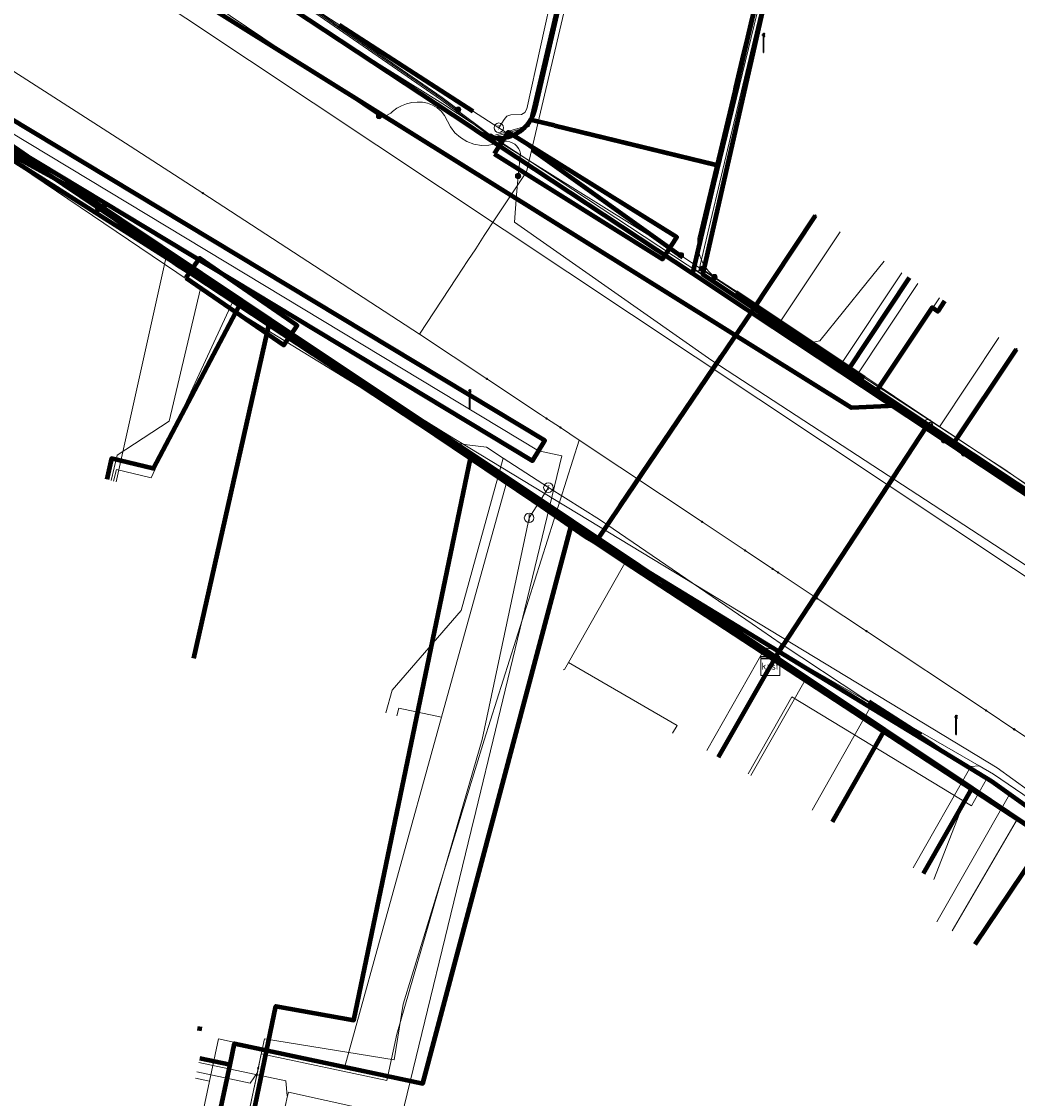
# Model space of a CAD drawing. Extents: x 152558 to 154479, y 462974 to 463683.
# Tile 294 of 638: x 153843 to 153885, y 463153 to 463198. Entities that reach past the tile are written whole.
import ezdxf
from ezdxf.enums import TextEntityAlignment as Align
from ezdxf.lldxf.tags import DXFTag

# ---------------------------------------------------------------- set-up
doc = ezdxf.new("R2010")
doc.units = 0
doc.header["$LTSCALE"] = 0.2
doc.layers.get('0').update_dxf_attribs({"linetype": 'CONTINUOUS'})
for name, color, linetype, lineweight in [('B-RO-KL-DATA_COAXIAAL_7_ZIGGO BV-G', 90, 'KL-DATA-N', 18), ('B-RO-KL-DATA_HULPSTUK_KPN BV-S', 90, 'CONTINUOUS', 25), ('B-RO-KL-DATA_HULPSTUK_ZIGGO BV-S', 90, 'CONTINUOUS', 25), ('B-RO-KL-DATA_KABELBED_KPN BV-G', 90, 'CONTINUOUS', 100), ('B-RO-KL-DATA_KABELBED_ZIGGO BV-G', 90, 'CONTINUOUS', 100), ('B-RO-KL-DATA_MANTELBUIS_ASBESTCEMENT_1_KPN BV-G', 90, 'CONTINUOUS', 100), ('B-RO-KL-DATA_MANTELBUIS_ZIGGO BV-G', 90, 'CONTINUOUS', 100), ('B-RO-KL-DATA_REGGEFIBER OPERATOR BV-G', 90, 'KL-DATA-N', 18), ('B-RO-KL-ET_LS_400 V_STEDIN NETBEHEER BV-G', 190, 'KL-LS-N', 18), ('B-RO-KL-ET_LS_GEMEENTE AMERSFOORT-S', 190, 'CONTINUOUS', 25), ('B-RO-KL-ET_LS_HULPSTUK_STEDIN NETBEHEER BV-S', 190, 'CONTINUOUS', 25), ('B-RO-KL-ET_LS_MANTELBUIS_PE_110_STEDIN NETBEHEER BV-G', 190, 'CONTINUOUS', 100), ('B-RO-KL-ET_LS_MANTELBUIS_PVC_125_STEDIN NETBEHEER BV-G', 190, 'CONTINUOUS', 100), ('B-RO-KL-ET_LS_MANTELBUIS_STEDIN NETBEHEER BV-G', 190, 'CONTINUOUS', 100), ('B-RO-KL-ET_MS_10 KV_STEDIN NETBEHEER BV-G', 130, 'KL-MS-N', 18), ('B-RO-KL-ET_MS_HULPSTUK_STEDIN NETBEHEER BV-S', 130, 'CONTINUOUS', 25), ('B-RO-KL-ET_MS_MANTELBUIS_PE_110_STEDIN NETBEHEER BV-G', 130, 'CONTINUOUS', 100), ('B-RO-KL-ET_MS_MANTELBUIS_PVC_125_STEDIN NETBEHEER BV-G', 130, 'CONTINUOUS', 100), ('B-RO-KL-ET_MS_MANTELBUIS_STEDIN NETBEHEER BV-G', 130, 'CONTINUOUS', 100), ('B-RO-KL-GAS_LD_HULPSTUK_STEDIN NETBEHEER BV-S', 50, 'CONTINUOUS', 25), ('B-RO-KL-GAS_LD_KOPER_22_0.1 BAR_STEDIN NETBEHEER BV-G', 50, 'KL-GAS-LD-N', 18), ('B-RO-KL-GAS_LD_MANTELBUIS_ASBESTCEMENT_180_STEDIN NETBEHEER BV-G', 50, 'CONTINUOUS', 100), ('B-RO-KL-GAS_LD_PE_32_0.1 BAR_STEDIN NETBEHEER BV-G', 50, 'KL-GAS-LD-N', 18), ('B-RO-KL-GAS_LD_PVC_110_0.1 BAR_STEDIN NETBEHEER BV-G', 50, 'KL-GAS-LD-N', 18), ('B-RO-KL-GAS_LD_PVC_63_0.1 BAR_STEDIN NETBEHEER BV-G', 50, 'KL-GAS-LD-N', 18), ('B-RO-KL-GAS_LD_STAAL_34_0.1 BAR_STEDIN NETBEHEER BV-G', 50, 'KL-GAS-LD-N', 18), ('B-RO-KL-WATER_100_VITENS-G', 170, 'KL-WATER-N', 18), ('B-RO-KL-WATER_110_VITENS-G', 170, 'KL-WATER-N', 18), ('B-RO-KL-WATER_40_VITENS-G', 170, 'KL-WATER-N', 18), ('B-RO-KL-WATER_HULPSTUK_VITENS-S', 170, 'CONTINUOUS', 25), ('B-RO-OG-INFO_STEDIN NETBEHEER BV-G', 7, 'CONTINUOUS', 18)]:
    doc.layers.add(name, color=color, linetype=linetype, lineweight=lineweight)
doc.styles.add('NLCS-ISO', font='NLCS-ISO.ttf')
tags = doc.linetypes.add('KL-DATA-N', pattern='A,4,-1,[101,NLCS.SHX,S=0.5,R=0,X=0,Y=0],-1,4,-1,["D",Standard,S=1,R=0,X=-0.25,Y=-0.5],-1.5', length=12.5).pattern_tags.tags
tags[18] = DXFTag(74, 10)
tags = doc.linetypes.add('KL-GAS-LD-N', pattern='A,4,-1,[69,NLCS.SHX,S=0.5,R=0,X=0,Y=0],-1,4,-1,["L",Standard,S=1,R=0,X=0.25,Y=-0.5],-2', length=13).pattern_tags.tags
tags[18] = DXFTag(74, 10)
tags = doc.linetypes.add('KL-LS-N', pattern='A,4,-1,[103,NLCS.SHX,S=0.75,R=0,X=0,Y=0],-1,4,-1,["L",Standard,S=1,R=0,X=0,Y=-0.5],-2', length=13).pattern_tags.tags
tags[18] = DXFTag(74, 10)
tags = doc.linetypes.add('KL-MS-N', pattern='A,4,-1,[103,NLCS.SHX,S=0.75,R=0,X=0,Y=0],-1,4,-1,["M",Standard,S=1,R=0,X=0,Y=-0.5],-2', length=13).pattern_tags.tags
tags[18] = DXFTag(74, 10)
doc.linetypes.add('KL-WATER-N', pattern='A,7,-0.5,[168,NLCS.SHX,S=0.75,R=0,X=0.75,Y=0],-2', length=9.5)

# ---------------------------------------------------------------- blocks, each defined once
blk = doc.blocks.new('SKL-WTB_HULP_AFSLUITER-SO')
at = {"color": 0, "linetype": 'ByBlock', "lineweight": 18}
blk.add_lwpolyline([(0, 0.8), (0, -0.8)], dxfattribs=at)
blk.add_circle((0, 0), 1, dxfattribs=at)
at = {"color": 0, "linetype": 'ByBlock', "lineweight": 18, "style": 'NLCS-ISO', "flags": 1}
for tag, p in [('TYPE', (1.5, 0)), ('OMSCHRIJVING', (1.5, -3)), ('LABEL', (1.5, -1.5))]:
    blk.add_attdef(tag, p, '', height=1, dxfattribs=at)
blk = doc.blocks.new('SKL-WTB_HULP_T STUK-SO')
at = {"color": 0, "linetype": 'ByBlock', "lineweight": 18}
blk.add_circle((0, 0), 1, dxfattribs=at)
at = {"color": 0, "linetype": 'ByBlock', "lineweight": -2, "style": 'NLCS-ISO'}
blk.add_text('T', height=1, dxfattribs=at).set_placement((0, 0), align=Align.MIDDLE_CENTER)
at = {"color": 0, "linetype": 'ByBlock', "lineweight": 18, "style": 'NLCS-ISO', "flags": 1}
for tag, p in [('TYPE', (1.5, 0)), ('OMSCHRIJVING', (1.5, -3)), ('LABEL', (1.5, -1.5))]:
    blk.add_attdef(tag, p, '', height=1, dxfattribs=at)
blk = doc.blocks.new('SKL-WTB_HULP_MOF-SO')
at = {"linetype": 'ByBlock', "lineweight": 18}
h = blk.add_hatch(color=0, dxfattribs=at)
h.dxf.hatch_style = 1
h.paths.add_polyline_path([(-0.5625, 0, 1), (0.5625, 0, 1)])
at = {"color": 0, "linetype": 'ByBlock', "lineweight": 18}
blk.add_circle((0, 0), 0.5625, dxfattribs=at)
at = {"color": 0, "linetype": 'ByBlock', "lineweight": 18, "style": 'NLCS-ISO', "flags": 1}
for tag, p in [('TYPE', (1.5, 0)), ('OMSCHRIJVING', (1.5, -3)), ('LABEL', (1.5, -1.5))]:
    blk.add_attdef(tag, p, '', height=1, dxfattribs=at)
blk = doc.blocks.new('SKL-WTB_HULP_OVERLENGTE-SO')
at = {"color": 0, "linetype": 'ByBlock', "lineweight": 18}
for centre, radius in [((0, 0), 1), ((-0.42, 0), 0.417), ((0.42, 0), 0.417)]:
    blk.add_circle(centre, radius, dxfattribs=at)
at = {"color": 0, "linetype": 'ByBlock', "lineweight": 18, "style": 'NLCS-ISO', "flags": 1}
for tag, p in [('TYPE', (1.5, 0)), ('OMSCHRIJVING', (1.5, -3)), ('LABEL', (1.5, -1.5))]:
    blk.add_attdef(tag, p, '', height=1, dxfattribs=at)
blk = doc.blocks.new('SKL-WTB_HULP_KAST-SO')
at = {"color": 0, "linetype": 'ByBlock', "lineweight": 18}
for points in [[(-2, 2), (2, 2), (2, 1.68), (-2, 1.68)], [(-2, 1.52), (2, 1.52), (2, -2), (-2, -2)]]:
    blk.add_lwpolyline(points, close=True, dxfattribs=at)
at = {"color": 0, "linetype": 'ByBlock', "lineweight": 18, "style": 'NLCS-ISO'}
blk.add_text('kast', height=1.5, dxfattribs=at).set_placement((0, 0), align=Align.MIDDLE_CENTER)
at = {"color": 0, "linetype": 'ByBlock', "lineweight": 18, "style": 'NLCS-ISO', "flags": 1}
for tag, p in [('TYPE', (2.5, 0)), ('OMSCHRIJVING', (2.5, -3)), ('LABEL', (2.5, -1.5))]:
    blk.add_attdef(tag, p, '', height=1, dxfattribs=at)
blk = doc.blocks.new('SKL-WTB_HULP_OVERIG-SO')
at = {"color": 0, "linetype": 'ByBlock', "lineweight": 18}
for points in [[(-0.14, 0.14), (0.14, -0.14)], [(0.14, 0.14), (-0.14, -0.14)]]:
    blk.add_lwpolyline(points, dxfattribs=at)
at = {"color": 0, "linetype": 'ByBlock', "lineweight": 18, "style": 'NLCS-ISO', "flags": 1}
for tag, p in [('TYPE', (1.5, 0)), ('OMSCHRIJVING', (1.5, -3)), ('LABEL', (1.5, -1.5))]:
    blk.add_attdef(tag, p, '', height=1, dxfattribs=at)
blk = doc.blocks.new('SKL-ET_LS_MAST-SO')
for p, q in [((-0.05, 2.07), (0.05, 2.07)), ((-0.05, -2), (0.05, -2))]:
    blk.add_line(p, q)
for points in [[(-0.18, 1.76), (-0.22, 1.76), (-0.22, 1.84), (-0.18, 1.84), (-0.18, 1.79)], [(-0.18, 1.49), (-0.22, 1.49), (-0.22, 1.57), (-0.18, 1.57), (-0.18, 1.52)], [(-0.18, 1.79), (-0.05, 1.79)], [(-0.18, 1.76), (-0.05, 1.76)], [(-0.18, 1.52), (-0.05, 1.52)], [(-0.18, 1.49), (-0.05, 1.49)], [(-0.05, -2), (-0.05, 2.07)], [(0.05, -2), (0.05, 2.07)], [(0.18, 1.92), (0.05, 1.92)], [(0.18, 1.89), (0.05, 1.89)], [(0.18, 1.66), (0.05, 1.66)], [(0.18, 1.63), (0.05, 1.63)], [(0.18, 1.39), (0.05, 1.39)], [(0.18, 1.36), (0.05, 1.36)], [(0.18, 1.89), (0.22, 1.89), (0.22, 1.97), (0.18, 1.97), (0.18, 1.92)], [(0.18, 1.63), (0.22, 1.63), (0.22, 1.71), (0.18, 1.71), (0.18, 1.66)], [(0.18, 1.36), (0.22, 1.36), (0.22, 1.44), (0.18, 1.44), (0.18, 1.39)]]:
    blk.add_lwpolyline(points)

msp = doc.modelspace()

# ---------------------------------------------------------------- linework, layer by layer
at = {"layer": 'B-RO-KL-DATA_COAXIAAL_7_ZIGGO BV-G', "flags": 128}
for points in [[(153874.121, 463171.253), (153874.341, 463171.64), (153875.683, 463173.689), (153879.375, 463179.326), (153880.693, 463181.339), (153880.755, 463181.434), (153878.608, 463182.864), (153878.585, 463182.879), (153877.365, 463183.691), (153872.651, 463186.827), (153871.277, 463187.742), (153875.297, 463205.413), (153878.25, 463204.684)], [(153878.25, 463204.684), (153875.297, 463205.413), (153871.277, 463187.742), (153872.651, 463186.827), (153877.365, 463183.691), (153878.585, 463182.879), (153878.608, 463182.864), (153880.755, 463181.434), (153880.693, 463181.339), (153879.375, 463179.326), (153875.683, 463173.689), (153874.341, 463171.64), (153874.121, 463171.253)], [(153878.25, 463204.684), (153875.297, 463205.413), (153871.277, 463187.742), (153872.651, 463186.827), (153877.365, 463183.691), (153878.585, 463182.879), (153878.608, 463182.864), (153880.755, 463181.434), (153880.693, 463181.339), (153879.375, 463179.326), (153875.683, 463173.689), (153874.341, 463171.64), (153874.121, 463171.253)], [(153874.121, 463171.253), (153874.341, 463171.64), (153875.683, 463173.689), (153879.375, 463179.326), (153880.693, 463181.339), (153880.755, 463181.434), (153878.608, 463182.864), (153878.585, 463182.879), (153877.365, 463183.691), (153872.651, 463186.827), (153871.277, 463187.742), (153875.297, 463205.413), (153878.25, 463204.684)], [(153874.121, 463171.253), (153874.341, 463171.64), (153875.683, 463173.689), (153879.375, 463179.326), (153880.693, 463181.339), (153880.755, 463181.434), (153878.608, 463182.864), (153878.585, 463182.879), (153877.365, 463183.691), (153872.651, 463186.827), (153871.277, 463187.742), (153875.297, 463205.413), (153878.25, 463204.684)], [(153874.121, 463171.253), (153874.341, 463171.64), (153875.683, 463173.689), (153879.375, 463179.326), (153880.693, 463181.339), (153880.755, 463181.434), (153878.608, 463182.864), (153878.585, 463182.879), (153877.365, 463183.691), (153872.651, 463186.827), (153871.277, 463187.742), (153875.297, 463205.413), (153878.25, 463204.684)], [(153874.121, 463171.253), (153874.341, 463171.64), (153875.683, 463173.689), (153879.375, 463179.326), (153880.693, 463181.339), (153880.755, 463181.434), (153878.608, 463182.864), (153878.585, 463182.879), (153877.365, 463183.691), (153879.972, 463187.602)], [(153874.121, 463171.253), (153874.341, 463171.64), (153875.683, 463173.689), (153879.375, 463179.326), (153880.693, 463181.339), (153880.755, 463181.434), (153878.608, 463182.864), (153878.585, 463182.879), (153877.365, 463183.691), (153879.972, 463187.602)], [(153914.995, 463143.692), (153915.264, 463144.097), (153910.589, 463147.251), (153906.449, 463150.043), (153902.649, 463152.606), (153897.739, 463155.917), (153894.236, 463158.28), (153890.228, 463160.983), (153889.037, 463161.786), (153887.849, 463162.588), (153885.751, 463164.003), (153883.031, 463165.837), (153882.614, 463166.115), (153882.517, 463166.18), (153878.944, 463168.566), (153874.341, 463171.64), (153875.683, 463173.689), (153879.375, 463179.326), (153880.693, 463181.339), (153880.755, 463181.434), (153878.608, 463182.864), (153878.585, 463182.879), (153877.365, 463183.691), (153879.972, 463187.602)], [(153881.462, 463186.616), (153881.179, 463186.192), (153880.935, 463186.354), (153878.608, 463182.864), (153880.755, 463181.434), (153880.693, 463181.339), (153879.375, 463179.326), (153875.683, 463173.689), (153874.341, 463171.64), (153874.121, 463171.253)], [(153881.462, 463186.616), (153881.179, 463186.192), (153880.935, 463186.354), (153878.608, 463182.864), (153880.755, 463181.434), (153880.693, 463181.339), (153879.375, 463179.326), (153875.683, 463173.689), (153874.341, 463171.64), (153878.944, 463168.566), (153882.517, 463166.18), (153882.614, 463166.115), (153883.031, 463165.837), (153885.751, 463164.003), (153887.849, 463162.588), (153889.037, 463161.786), (153890.228, 463160.983), (153894.236, 463158.28), (153897.739, 463155.917), (153902.649, 463152.606), (153906.449, 463150.043), (153910.589, 463147.251), (153915.264, 463144.097), (153914.995, 463143.692)], [(153874.121, 463171.253), (153874.341, 463171.64), (153865.785, 463177.353), (153853.059, 463185.851), (153849.84, 463171.594)], [(153843.402, 463123.261), (153844.672, 463122.991), (153846.294, 463130.621), (153847.895, 463138.152), (153849.497, 463145.684), (153851.098, 463153.216), (153851.367, 463154.48), (153851.554, 463155.36), (153855.079, 463154.611), (153859.492, 463153.673), (153860.323, 463156.8), (153865.785, 463177.353), (153874.341, 463171.64), (153874.121, 463171.253)], [(153843.402, 463123.261), (153844.672, 463122.991), (153846.294, 463130.621), (153847.895, 463138.152), (153849.497, 463145.684), (153851.098, 463153.216), (153851.367, 463154.48), (153851.554, 463155.36), (153855.079, 463154.611), (153859.492, 463153.673), (153860.323, 463156.8), (153865.785, 463177.353), (153874.341, 463171.64), (153874.121, 463171.253)], [(153874.121, 463171.253), (153874.341, 463171.64), (153865.785, 463177.353), (153860.323, 463156.8), (153859.492, 463153.673), (153855.079, 463154.611), (153851.554, 463155.36), (153851.367, 463154.48), (153851.098, 463153.216), (153849.497, 463145.684), (153847.895, 463138.152), (153846.294, 463130.621), (153845.026, 463130.89)], [(153874.121, 463171.253), (153874.341, 463171.64), (153865.785, 463177.353), (153860.323, 463156.8), (153859.492, 463153.673), (153855.079, 463154.611), (153851.554, 463155.36), (153851.367, 463154.48), (153851.098, 463153.216), (153849.497, 463145.684), (153847.895, 463138.152), (153846.294, 463130.621), (153845.026, 463130.89)], [(153846.625, 463138.422), (153847.895, 463138.152), (153849.497, 463145.684), (153851.098, 463153.216), (153851.367, 463154.48), (153851.554, 463155.36), (153855.079, 463154.611), (153859.492, 463153.673), (153860.323, 463156.8), (153865.785, 463177.353), (153874.341, 463171.64), (153874.121, 463171.253)], [(153874.121, 463171.253), (153874.341, 463171.64), (153865.785, 463177.353), (153860.323, 463156.8), (153859.492, 463153.673), (153855.079, 463154.611), (153851.554, 463155.36), (153851.367, 463154.48), (153851.098, 463153.216), (153849.497, 463145.684), (153847.895, 463138.152), (153846.625, 463138.422)], [(153848.225, 463145.954), (153849.497, 463145.684), (153851.098, 463153.216), (153851.367, 463154.48), (153851.554, 463155.36), (153855.079, 463154.611), (153859.492, 463153.673), (153860.323, 463156.8), (153865.785, 463177.353), (153874.341, 463171.64), (153874.121, 463171.253)], [(153874.121, 463171.253), (153874.341, 463171.64), (153865.785, 463177.353), (153860.323, 463156.8), (153859.492, 463153.673), (153855.079, 463154.611), (153851.554, 463155.36), (153851.367, 463154.48), (153851.098, 463153.216), (153849.497, 463145.684), (153848.225, 463145.954)], [(153874.121, 463171.253), (153874.341, 463171.64), (153865.785, 463177.353), (153860.323, 463156.8), (153859.492, 463153.673), (153855.079, 463154.611), (153851.554, 463155.36), (153851.367, 463154.48), (153850.094, 463154.751)], [(153874.121, 463171.253), (153874.341, 463171.64), (153865.785, 463177.353), (153860.323, 463156.8), (153859.492, 463153.673), (153855.079, 463154.611), (153851.554, 463155.36), (153851.367, 463154.48), (153850.094, 463154.751)], [(153874.121, 463171.253), (153874.341, 463171.64), (153878.944, 463168.566), (153882.517, 463166.18), (153882.614, 463166.115), (153882.467, 463165.857), (153880.569, 463162.515)], [(153876.744, 463164.693), (153878.794, 463168.303), (153878.944, 463168.566), (153874.341, 463171.64), (153874.121, 463171.253)], [(153871.944, 463167.421), (153874.121, 463171.253)], [(153914.995, 463143.692), (153915.264, 463144.097), (153910.589, 463147.251), (153906.449, 463150.043), (153902.649, 463152.606), (153897.739, 463155.917), (153894.236, 463158.28), (153890.228, 463160.983), (153889.037, 463161.786), (153887.849, 463162.588), (153885.751, 463164.003), (153885.596, 463163.774), (153882.747, 463159.547)], [(153914.995, 463143.692), (153915.264, 463144.097), (153910.589, 463147.251), (153906.449, 463150.043), (153902.649, 463152.606), (153897.739, 463155.917), (153894.236, 463158.28), (153890.228, 463160.983), (153889.037, 463161.786), (153887.849, 463162.588), (153885.751, 463164.003), (153885.596, 463163.774), (153882.747, 463159.547)]]:
    msp.add_lwpolyline(points, dxfattribs=at)
at = {"layer": 'B-RO-KL-DATA_KABELBED_KPN BV-G', "flags": 128}
for points in [[(153896.958, 463296.202), (153886.894, 463255.1), (153885.678, 463250), (153884.973, 463247.041), (153877.705, 463217.096), (153872.07, 463193.026), (153871.91, 463192.342)], [(153766.342, 463222.723), (153803.701, 463215.235), (153806.809, 463214.477), (153809.843, 463213.465), (153812.783, 463212.206), (153815.61, 463210.709), (153818.303, 463208.983), (153837.247, 463195.708), (153849.123, 463188.177), (153859.31, 463181.467), (153866.365, 463176.82), (153866.807, 463176.55), (153872.102, 463173.321)], [(153861.961, 463193.657), (153861.417, 463194.017), (153853.337, 463199.364), (153829.209, 463215.964), (153824.531, 463218.873)], [(153858.554, 463181.975), (153839.098, 463195.058), (153839.097, 463195.058), (153837.688, 463196.006), (153837.438, 463196.174), (153818.1, 463208.638), (153811.783, 463211.906)], [(153868.086, 463211.274), (153865.766, 463201.454), (153864.213, 463194.76), (153864.181, 463194.629), (153864.138, 463194.501), (153864.085, 463194.377), (153864.021, 463194.258)], [(153864.021, 463194.258), (153863.947, 463194.144), (153863.864, 463194.037), (153863.773, 463193.938), (153863.673, 463193.846), (153863.566, 463193.763), (153863.453, 463193.69), (153863.334, 463193.626), (153863.21, 463193.572), (153863.082, 463193.529), (153862.95, 463193.497), (153862.817, 463193.476), (153862.682, 463193.466), (153862.547, 463193.467), (153862.412, 463193.48), (153861.961, 463193.657)], [(153865.027, 463194.024), (153864.021, 463194.258), (153864.02, 463194.258)], [(153865.027, 463194.024), (153871.826, 463192.36)], [(153865.027, 463194.024), (153871.319, 463192.489), (153871.91, 463192.343)], [(153870.842, 463187.782), (153861.961, 463193.657)], [(153871.91, 463192.342), (153870.842, 463187.782)], [(153881.438, 463180.764), (153873.307, 463186.151), (153876.022, 463190.23)], [(153873.307, 463186.151), (153873.099, 463186.289), (153870.842, 463187.782)], [(153873.307, 463186.151), (153872.033, 463184.269), (153867.792, 463178.005), (153866.807, 463176.55), (153866.75, 463176.466)], [(153932.654, 463146.755), (153920.217, 463155.075), (153912.224, 463160.37), (153906.16, 463164.387), (153895.921, 463171.17), (153894.872, 463171.865), (153894.747, 463171.948), (153888.16, 463176.312), (153885.409, 463178.134), (153882.273, 463180.211), (153881.775, 463180.541), (153873.307, 463186.151)], [(153882.273, 463180.211), (153881.775, 463180.541), (153884.491, 463184.595)], [(153872.039, 463184.279), (153867.797, 463178.012)], [(153861.496, 463179.998), (153859.31, 463181.467), (153858.554, 463181.975)], [(153849.51, 463138.653), (153853.297, 463156.932), (153856.586, 463156.352), (153861.496, 463179.997)], [(153866.75, 463176.466), (153861.496, 463179.998)], [(153899.687, 463154.847), (153897.953, 463156.022), (153897.942, 463156.029), (153897.928, 463156.038), (153890.841, 463160.675), (153868.332, 463175.403), (153866.75, 463176.466)], [(153872.102, 463173.321), (153883.432, 463166.412), (153891.01, 463160.989), (153897.928, 463156.038), (153897.938, 463156.031), (153897.953, 463156.022), (153908.455, 463149.412), (153916.409, 463144.408), (153917.731, 463143.513), (153918.834, 463142.767), (153927.614, 463136.823), (153928.315, 463136.348), (153928.638, 463136.129), (153931.788, 463133.997), (153945.244, 463124.729), (153955.926, 463117.532), (153968.406, 463108.472)]]:
    msp.add_lwpolyline(points, dxfattribs=at)
at = {"layer": 'B-RO-KL-DATA_KABELBED_ZIGGO BV-G', "flags": 128}
for points in [[(153880.693, 463181.339), (153879.399, 463182.218), (153877.54, 463182.133), (153803.521, 463228.324)], [(153877.365, 463183.691), (153871.277, 463187.742), (153875.297, 463205.413), (153878.25, 463204.684)], [(153836.762, 463195.734), (153845.062, 463191.192), (153851.86, 463186.652)], [(153879.972, 463187.602), (153877.365, 463183.691)], [(153851.86, 463186.652), (153848.133, 463179.578), (153846.38, 463179.991), (153846.172, 463179.113)], [(153851.86, 463186.652), (153853.059, 463185.851)], [(153881.462, 463186.616), (153881.179, 463186.192), (153880.935, 463186.354), (153878.608, 463182.864)], [(153849.84, 463171.594), (153853.059, 463185.851)], [(153853.059, 463185.851), (153865.785, 463177.353)], [(153877.365, 463183.691), (153878.585, 463182.879)], [(153878.585, 463182.879), (153878.608, 463182.864)], [(153878.608, 463182.864), (153880.755, 463181.434)], [(153880.693, 463181.339), (153874.341, 463171.64)], [(153880.755, 463181.434), (153880.693, 463181.339)], [(153921.719, 463153.815), (153897.039, 463170.239), (153880.693, 463181.339)], [(153880.755, 463181.434), (153886.357, 463177.707)], [(153851.367, 463154.48), (153851.554, 463155.36), (153859.492, 463153.673), (153865.785, 463177.353)], [(153865.785, 463177.353), (153874.341, 463171.64)], [(153874.341, 463171.64), (153874.121, 463171.253)], [(153874.341, 463171.64), (153878.944, 463168.566)], [(153871.944, 463167.421), (153874.121, 463171.253)], [(153876.744, 463164.693), (153878.944, 463168.566)], [(153878.944, 463168.566), (153882.517, 463166.18)], [(153882.517, 463166.18), (153882.614, 463166.115)], [(153880.569, 463162.515), (153882.614, 463166.115)], [(153882.614, 463166.115), (153885.751, 463164.003)], [(153882.747, 463159.547), (153885.751, 463164.003)], [(153850.177, 463155.96), (153850, 463156)], [(153849.497, 463145.684), (153851.367, 463154.48)], [(153850.094, 463154.751), (153851.367, 463154.48)]]:
    msp.add_lwpolyline(points, dxfattribs=at)
at = {"layer": 'B-RO-KL-DATA_MANTELBUIS_ASBESTCEMENT_1_KPN BV-G', "flags": 128}
for points in [[(153865.027, 463194.024), (153871.826, 463192.36)], [(153872.039, 463184.279), (153867.797, 463178.012)]]:
    msp.add_lwpolyline(points, dxfattribs=at)
at = {"layer": 'B-RO-KL-DATA_MANTELBUIS_ZIGGO BV-G', "flags": 128}
for points in [[(153877.54, 463182.133), (153803.521, 463228.324), (153804.759, 463228.021)], [(153879.375, 463179.326), (153875.683, 463173.689)]]:
    msp.add_lwpolyline(points, dxfattribs=at)
at = {"layer": 'B-RO-KL-DATA_REGGEFIBER OPERATOR BV-G', "flags": 128}
for points in [[(153880.586, 463227.714), (153880.457, 463227.121), (153870.935, 463187.964), (153873.622, 463186.09), (153901.029, 463167.795), (153904.251, 463165.661), (153906.496, 463164.161)], [(153877.038, 463183.868), (153871.096, 463187.847), (153875.346, 463205.791), (153878.336, 463205.052)], [(153837.884, 463195.446), (153838.747, 463194.829), (153848.681, 463188.494)], [(153846.57, 463179.02), (153848.681, 463188.494)], [(153848.681, 463188.494), (153863.057, 463179.12)], [(153877.038, 463183.868), (153879.661, 463187.809)], [(153877.688, 463183.391), (153880.331, 463187.363)], [(153877.038, 463183.868), (153877.688, 463183.391)], [(153877.688, 463183.391), (153886.491, 463177.512)], [(153860.277, 463169.104), (153863.057, 463179.12)], [(153863.057, 463179.12), (153868.125, 463175.815)], [(153865.622, 463171.41), (153868.125, 463175.815)], [(153868.125, 463175.815), (153872.71, 463172.73)], [(153872.71, 463172.73), (153875.637, 463170.759)], [(153865.452, 463171.111), (153865.622, 463171.41)], [(153870, 463168.43), (153870.2, 463168.75), (153865.622, 463171.41)], [(153865.4, 463171.1), (153865.452, 463171.111)], [(153873.301, 463166.65), (153875.637, 463170.759)], [(153875.637, 463170.759), (153882.527, 463166.153)], [(153858.386, 463169.157), (153858.477, 463169.487), (153860.277, 463169.104)], [(153850.501, 463153.779), (153850.88, 463155.562), (153856.202, 463154.388), (153860.277, 463169.104)], [(153881.005, 463162.272), (153882.527, 463166.153)], [(153882.527, 463166.153), (153884.524, 463164.819)], [(153881.783, 463160.108), (153884.524, 463164.819)], [(153884.524, 463164.819), (153897.334, 463156.256)], [(153849.237, 463147.83), (153850.501, 463153.779)], [(153849.914, 463153.903), (153850.501, 463153.779)]]:
    msp.add_lwpolyline(points, dxfattribs=at)
at = {"layer": 'B-RO-KL-ET_LS_400 V_STEDIN NETBEHEER BV-G', "flags": 128}
for points in [[(153862.338, 463193.551), (153863.928, 463194.018), (153866.377, 463204.512), (153866.977, 463207.083), (153867.587, 463209.696), (153868.694, 463214.438), (153869.492, 463217.859), (153869.904, 463219.622), (153871.062, 463224.585), (153871.784, 463227.677), (153871.999, 463228.6), (153873.157, 463233.563), (153874.076, 463237.498), (153874.537, 463239.474), (153875.747, 463244.659), (153876.36, 463247.286), (153876.905, 463249.622), (153878.035, 463254.293), (153878.793, 463257.417), (153879.347, 463259.703), (153880.493, 463264.425), (153881.362, 463268.005), (153881.75, 463269.605), (153882.951, 463274.556), (153883.816, 463278.122), (153884.152, 463279.507), (153885.354, 463284.458), (153886.09, 463287.494), (153886.554, 463289.421), (153888.03, 463295.547), (153888.694, 463298.303), (153888.941, 463299.327), (153889.519, 463301.726), (153897.62, 463299.742)], [(153897.334, 463299.708), (153889.593, 463301.604), (153886.109, 463287.143), (153877.097, 463250), (153865.447, 463200.086), (153865.384, 463200.037), (153863.97, 463193.978), (153862.505, 463193.548)], [(153897.62, 463299.742), (153897.347, 463298.629), (153896.282, 463294.279), (153895.848, 463292.507), (153894.405, 463286.615), (153893.469, 463282.789), (153892.963, 463280.723), (153891.638, 463275.311), (153891.147, 463273.308), (153890.672, 463271.365), (153890.174, 463269.334), (153888.753, 463263.53), (153887.818, 463259.68), (153887.321, 463257.589), (153886.088, 463252.406), (153885.009, 463247.867), (153884.459, 463245.555), (153883.505, 463241.544), (153883.375, 463240.995), (153882.565, 463237.59), (153882.498, 463237.308), (153881.373, 463232.576), (153881.291, 463232.233), (153880.644, 463229.508), (153880.366, 463228.34), (153879.465, 463224.554), (153879.089, 463222.97), (153878.51, 463220.539), (153878.233, 463219.372), (153877, 463214.189), (153876.723, 463213.024), (153876.7, 463212.926), (153876.55, 463212.296), (153876.26, 463211.078), (153876.196, 463210.807), (153875.426, 463207.568), (153874.963, 463205.622), (153873.778, 463200.64), (153873.498, 463199.462), (153873.23, 463198.336), (153873.03, 463197.493), (153872.927, 463197.06), (153872.587, 463195.632), (153872.552, 463195.483), (153872.341, 463194.597), (153871.071, 463189.256), (153871.074, 463188.89), (153871.149, 463188.53), (153871.294, 463188.193), (153871.504, 463187.892), (153871.768, 463187.637)], [(153862.338, 463193.551), (153860.236, 463195.109), (153830.392, 463215.69), (153833.407, 463220.54), (153832.43, 463221.146)], [(153870.357, 463188.559), (153862.786, 463193.281), (153860.265, 463195.15), (153831.532, 463214.964), (153834.581, 463219.87), (153832.457, 463221.188)], [(153860.974, 463194.687), (153860.294, 463195.191), (153831.599, 463214.977), (153833.679, 463218.325)], [(153857.641, 463194.418), (153829.648, 463213.262)], [(153825.489, 463203.53), (153826.669, 463202.9), (153836.305, 463197.233), (153864.359, 463180.322), (153865.337, 463180.114), (153862.541, 463168.563), (153861.711, 463165.134), (153861.516, 463164.327), (153858.594, 463152.255), (153853.824, 463153.317), (153853.787, 463153.156), (153853.687, 463152.713), (153853.516, 463151.956), (153853.208, 463150.596), (153852.839, 463148.965), (153852.599, 463147.903), (153852.52, 463147.555), (153852.216, 463146.208), (153851.385, 463142.535), (153851.122, 463141.373), (153850.816, 463140.02), (153849.889, 463135.921), (153849.724, 463135.19), (153849.393, 463133.728), (153848.838, 463131.276), (153848.728, 463130.788)], [(153844.564, 463191.624), (153837.581, 463196.438), (153835.724, 463197.55), (153834.323, 463198.389), (153834.067, 463198.542), (153831.212, 463200.632)], [(153857.641, 463194.418), (153857.852, 463194.413), (153857.954, 463194.438), (153858.137, 463194.54), (153858.212, 463194.614), (153858.394, 463194.745), (153858.592, 463194.851), (153858.802, 463194.931), (153859.021, 463194.982), (153859.244, 463195.004), (153859.468, 463195.003), (153859.688, 463194.961), (153859.896, 463194.881), (153860.088, 463194.765), (153860.255, 463194.616), (153860.393, 463194.44), (153860.644, 463193.963), (153860.838, 463193.715), (153861.074, 463193.507), (153861.345, 463193.345), (153861.64, 463193.236), (153861.951, 463193.182), (153862.266, 463193.186), (153862.575, 463193.247), (153862.678, 463193.306), (153862.791, 463193.345), (153862.908, 463193.364), (153863.027, 463193.362), (153863.144, 463193.338), (153863.255, 463193.293), (153863.355, 463193.23), (153863.443, 463193.149), (153863.515, 463193.054), (153863.569, 463192.948), (153863.603, 463192.834), (153863.496, 463191.892)], [(153846.046, 463190.602), (153844.564, 463191.624)], [(153916.733, 463154.73), (153871.659, 463184.126), (153863.35, 463189.949), (153863.424, 463191.106), (153863.496, 463191.892)], [(153846.046, 463190.602), (153850.127, 463187.788), (153851.575, 463186.789), (153866.316, 463176.627), (153874.437, 463171.945), (153877.98, 463169.902), (153878.847, 463169.402), (153881.097, 463168.105), (153882.919, 463167.055), (153883.524, 463166.706), (153890.932, 463161.656), (153892.959, 463160.274), (153907.633, 463150.27), (153916.36, 463144.321), (153917.096, 463143.775), (153919.441, 463142.036), (153924.102, 463138.58), (153924.664, 463138.164), (153925.615, 463137.56), (153931.636, 463133.738), (153932.46, 463133.171), (153934.446, 463131.803), (153934.572, 463131.716), (153935.255, 463131.246), (153935.68, 463130.953), (153936.971, 463130.064), (153937.274, 463129.855), (153938.269, 463129.17), (153942.882, 463125.992), (153944.253, 463125.048), (153945.076, 463124.481), (153948.221, 463122.675), (153956.036, 463117.699), (153956.313, 463117.497), (153956.569, 463117.27), (153956.803, 463117.02), (153957.013, 463116.749), (153957.197, 463116.46), (153957.399, 463116.052), (153957.549, 463115.621), (153957.644, 463115.176), (153957.684, 463114.722), (153957.668, 463114.266), (153957.612, 463113.895), (153957.519, 463113.531), (153957.39, 463113.178), (153957.225, 463112.84), (153957.027, 463112.521), (153954.339, 463108.493), (153960.352, 463103.933), (153961.081, 463103.453)], [(153871.768, 463187.637), (153871.24, 463187.982)], [(153878.914, 463188.306), (153878.202, 463187.426)], [(153918.118, 463156.811), (153914.322, 463159.337), (153913.157, 463160.112), (153910.796, 463161.683), (153907.102, 463164.142), (153905.52, 463165.195), (153904.271, 463166.026), (153902.253, 463167.369), (153902.023, 463167.522), (153897.636, 463170.442), (153896.121, 463171.451), (153893.48, 463173.208), (153893.104, 463173.458), (153889.785, 463175.667), (153888.044, 463176.826), (153884.963, 463178.876), (153884.243, 463179.355), (153880.087, 463182.121), (153878.669, 463183.065), (153877.086, 463184.118), (153875.921, 463184.893), (153873.321, 463186.623), (153871.768, 463187.637)], [(153878.202, 463187.426), (153876.199, 463184.949), (153875.921, 463184.893)], [(153848.207, 463179.55), (153851.575, 463186.789)], [(153881.245, 463186.755), (153878.863, 463183.176), (153878.669, 463183.065)], [(153846.463, 463179.045), (153846.578, 463179.531), (153848.038, 463179.187), (153848.207, 463179.55)], [(153871.45, 463167.702), (153873.905, 463172.021), (153874.427, 463171.928), (153874.437, 463171.945)], [(153875.876, 463165.187), (153878.315, 463169.478), (153878.837, 463169.385), (153878.847, 463169.402)], [(153880.136, 463162.766), (153882.56, 463167.031), (153882.919, 463167.055)], [(153850.053, 463154.562), (153853.716, 463153.784), (153853.767, 463153.16), (153853.787, 463153.156)]]:
    msp.add_lwpolyline(points, dxfattribs=at)
at = {"layer": 'B-RO-KL-ET_LS_MANTELBUIS_PE_110_STEDIN NETBEHEER BV-G', "flags": 128}
msp.add_lwpolyline([(153836.047, 463196.805), (153864.101, 463179.894), (153864.617, 463180.75), (153836.563, 463197.661), (153836.047, 463196.805)], dxfattribs=at)
at = {"layer": 'B-RO-KL-ET_LS_MANTELBUIS_PVC_125_STEDIN NETBEHEER BV-G', "flags": 128}
msp.add_lwpolyline([(153849.51, 463187.606), (153853.628, 463184.767), (153854.196, 463185.591), (153850.078, 463188.43), (153849.51, 463187.606)], dxfattribs=at)
at = {"layer": 'B-RO-KL-ET_LS_MANTELBUIS_STEDIN NETBEHEER BV-G', "flags": 128}
msp.add_lwpolyline([(153862.488, 463192.819), (153869.586, 463188.394), (153870.182, 463189.318), (153863.084, 463193.743), (153862.488, 463192.819)], dxfattribs=at)
at = {"layer": 'B-RO-KL-ET_MS_10 KV_STEDIN NETBEHEER BV-G', "flags": 128}
for points in [[(154066.031, 463061.971), (154065.219, 463062.187), (154063.975, 463061.805), (154052.34, 463065.195), (154043.995, 463068.877), (154036.864, 463073.365), (154000, 463097.91), (153981.641, 463110.099), (153976.483, 463113.623), (153957.934, 463125.956), (153942.982, 463135.967), (153920.757, 463151.016), (153915.758, 463154.244), (153887.042, 463173.586), (153838.765, 463205.685), (153826.02, 463214.026), (153819.377, 463218.46), (153818.288, 463219.1), (153817.106, 463219.714), (153815.911, 463220.303), (153814.705, 463220.869), (153813.487, 463221.411), (153810.306, 463222.74), (153808.32, 463223.469), (153806.306, 463224.113), (153804.266, 463224.672), (153802.205, 463225.145), (153800.521, 463225.487), (153800.543, 463225.482), (153799.112, 463225.681), (153792.483, 463227.073), (153789.365, 463227.693), (153771.219, 463230.716), (153754.965, 463233.669), (153695.808, 463244.331), (153663.728, 463250), (153641.604, 463254.944), (153633.008, 463256.421), (153633.793, 463260.652), (153634.094, 463260.859), (153635.856, 463260.687), (153646.167, 463258.507), (153648.046, 463261.978), (153648.211, 463262.961)], [(154120.37, 463048.611), (154116.747, 463049.873), (154100.347, 463054.81), (154093.412, 463056.465), (154066.804, 463064.324), (154055.462, 463068.306), (154044.727, 463071.856), (154024.672, 463085.073), (153986.243, 463110.98), (153972.934, 463119.327), (153971.378, 463120.6), (153959.226, 463128.893), (153956.992, 463130.28), (153932.453, 463146.668), (153927.381, 463149.429), (153920.212, 463155.083), (153904.51, 463165.268), (153895.601, 463171.072), (153892.024, 463173.818), (153873.669, 463186.145), (153860.324, 463194.93), (153853.405, 463199.245), (153830.551, 463214.81), (153833.132, 463218.96), (153831.645, 463219.883)], [(153845.811, 463190.504), (153837.628, 463196.526), (153834.161, 463198.718), (153827.275, 463203.445)], [(154119.045, 463037.194), (154110.874, 463039.646), (154104.652, 463041.819), (154093.647, 463044.986), (154072.107, 463051.383), (154050.392, 463058.033), (154041.663, 463061.027), (154039.628, 463062.078), (154036.387, 463063.902), (154029.829, 463068.414), (154024.298, 463071.706), (153999.641, 463088.346), (153992.457, 463093.379), (153982.812, 463099.495), (153964.524, 463111.301), (153956.036, 463117.699), (153945.411, 463124.979), (153931.971, 463134.237), (153926.001, 463138.076), (153917.652, 463143.918), (153898.185, 463156.467), (153883.673, 463166.967), (153860.537, 463180.991), (153849.105, 463188.08), (153845.811, 463190.504)]]:
    msp.add_lwpolyline(points, dxfattribs=at)
at = {"layer": 'B-RO-KL-ET_MS_MANTELBUIS_PE_110_STEDIN NETBEHEER BV-G', "flags": 128}
msp.add_lwpolyline([(153836.047, 463196.805), (153864.101, 463179.894), (153864.617, 463180.75), (153836.563, 463197.661), (153836.047, 463196.805)], dxfattribs=at)
at = {"layer": 'B-RO-KL-ET_MS_MANTELBUIS_PVC_125_STEDIN NETBEHEER BV-G', "flags": 128}
msp.add_lwpolyline([(153849.51, 463187.606), (153853.628, 463184.767), (153854.196, 463185.591), (153850.078, 463188.43), (153849.51, 463187.606)], dxfattribs=at)
at = {"layer": 'B-RO-KL-ET_MS_MANTELBUIS_STEDIN NETBEHEER BV-G', "flags": 128}
msp.add_lwpolyline([(153862.488, 463192.819), (153869.586, 463188.394), (153870.182, 463189.318), (153863.084, 463193.743), (153862.488, 463192.819)], dxfattribs=at)
at = {"layer": 'B-RO-KL-GAS_LD_KOPER_22_0.1 BAR_STEDIN NETBEHEER BV-G', "flags": 128}
msp.add_lwpolyline([(153883.742, 463185.093), (153881.239, 463181.332)], dxfattribs=at)
at = {"layer": 'B-RO-KL-GAS_LD_MANTELBUIS_ASBESTCEMENT_180_STEDIN NETBEHEER BV-G', "flags": 128}
for points in [[(153855.967, 463198.26), (153861.591, 463194.619)], [(153864.081, 463193.01), (153870.428, 463188.476)], [(153872.661, 463187.003), (153878.068, 463183.394)], [(153878.272, 463169.757), (153880.462, 463168.354)]]:
    msp.add_lwpolyline(points, dxfattribs=at)
at = {"layer": 'B-RO-KL-GAS_LD_PE_32_0.1 BAR_STEDIN NETBEHEER BV-G', "flags": 128}
for points in [[(153877.063, 463189.538), (153874.54, 463185.748)], [(153846.366, 463179.068), (153846.618, 463180.138), (153848.806, 463181.575), (153850.12, 463187.153)], [(153857.934, 463169.283), (153858.2, 463170.247), (153861.097, 463173.596), (153862.871, 463180.016)], [(153871.88, 463167.458), (153874.572, 463172.196)], [(153873.184, 463166.717), (153875.03, 463169.967), (153882.586, 463165.368), (153883.226, 463166.495)], [(153881.138, 463160.482), (153884.187, 463165.848)]]:
    msp.add_lwpolyline(points, dxfattribs=at)
at = {"layer": 'B-RO-KL-GAS_LD_PVC_110_0.1 BAR_STEDIN NETBEHEER BV-G', "flags": 128}
for points in [[(153813.357, 463225.669), (153815.422, 463224.688), (153821.701, 463220.275), (153831.03, 463214.662), (153844.539, 463205.905), (153847.4, 463203.971), (153855.594, 463198.501), (153862.685, 463193.925)], [(153807.76, 463213.883), (153809.774, 463212.98), (153811.981, 463211.757), (153818.97, 463207.651), (153825.446, 463203.31), (153836.415, 463196.244), (153838.049, 463195.191), (153841.49, 463192.974), (153850.12, 463187.153), (153850.49, 463186.903), (153857.968, 463182.316), (153860.631, 463180.682), (153861.353, 463180.572), (153862.172, 463180.474), (153862.871, 463180.016), (153864.774, 463178.77)], [(153862.685, 463193.925), (153863.752, 463193.245), (153870.053, 463188.744), (153874.038, 463186.083), (153874.54, 463185.748), (153877.741, 463183.612), (153878.903, 463182.855), (153881.239, 463181.332), (153883.328, 463179.97), (153883.948, 463179.566), (153885.119, 463178.749), (153887.202, 463177.297), (153888.592, 463176.386), (153888.769, 463176.27), (153896.624, 463171.124), (153896.872, 463170.955), (153897.859, 463170.265), (153898.386, 463169.896), (153900.471, 463168.439), (153901.384, 463167.824), (153902.213, 463167.266), (153904.786, 463165.533), (153905.697, 463164.92), (153907.801, 463163.502), (153911.364, 463161.102), (153912.227, 463160.521), (153913.843, 463159.432), (153914.383, 463159.068), (153917.153, 463157.203), (153920.524, 463155.047), (153922.788, 463153.476)], [(153864.774, 463178.77), (153866.931, 463177.423), (153873.355, 463173.028), (153874.572, 463172.196), (153878.021, 463169.922), (153880.461, 463168.355), (153883.226, 463166.495), (153884.187, 463165.848), (153884.317, 463165.761), (153905.342, 463151.667), (153906.025, 463151.212), (153911.218, 463147.796), (153914.333, 463145.622), (153917.706, 463143.267), (153919.612, 463142.061), (153921.369, 463140.949), (153921.951, 463140.562), (153924.687, 463138.703), (153931.234, 463134.416), (153932.479, 463133.557), (153934.117, 463132.426), (153937.151, 463130.332), (153937.476, 463130.108), (153939.061, 463129.034), (153943.151, 463126.33), (153945.693, 463124.682), (153947.72, 463123.368), (153951.402, 463120.982), (153951.946, 463119.753), (153953.261, 463118.85), (153959.829, 463114.342), (153965.271, 463110.717)]]:
    msp.add_lwpolyline(points, dxfattribs=at)
at = {"layer": 'B-RO-KL-GAS_LD_PVC_63_0.1 BAR_STEDIN NETBEHEER BV-G', "flags": 128}
for points in [[(153862.685, 463193.925), (153862.911, 463194.271), (153863.022, 463194.409), (153863.187, 463194.472), (153863.637, 463194.476), (153863.788, 463194.569), (153863.872, 463194.725), (153866.165, 463205.173), (153866.336, 463205.952), (153866.617, 463207.232), (153866.703, 463207.613), (153867.432, 463210.615), (153868.561, 463215.268), (153868.899, 463216.663), (153868.946, 463216.857), (153869.619, 463219.631), (153869.72, 463220.046)], [(153863.959, 463177.497), (153864.774, 463178.77)], [(153845.775, 463121.443), (153846.685, 463125.869), (153847.392, 463129.305), (153848.098, 463132.74), (153848.669, 463135.515), (153849.511, 463139.612), (153849.946, 463141.726), (153850.924, 463146.483), (153851.223, 463147.936), (153852.343, 463153.313), (153852.518, 463154.142), (153852.684, 463154.924), (153857.976, 463153.802), (153858.391, 463155.759), (153860.291, 463162.305), (153861.99, 463168.161), (153863.959, 463177.497)]]:
    msp.add_lwpolyline(points, dxfattribs=at)
at = {"layer": 'B-RO-KL-GAS_LD_STAAL_34_0.1 BAR_STEDIN NETBEHEER BV-G', "flags": 128}
msp.add_lwpolyline([(153849.97, 463154.171), (153852.219, 463153.693), (153852.518, 463154.142)], dxfattribs=at)
at = {"layer": 'B-RO-KL-WATER_100_VITENS-G', "flags": 128}
for points in [[(153865.692, 463199.931), (153865.631, 463199.671), (153863.846, 463192.073), (153862.536, 463190.084), (153862.075, 463189.384), (153861.712, 463188.832), (153861.384, 463188.333), (153860.908, 463187.61), (153859.345, 463185.235)], [(153840.911, 463197.153), (153847.165, 463193.154), (153850.214, 463191.172), (153859.345, 463185.235)], [(153864.697, 463181.683), (153864.447, 463181.849), (153862.187, 463183.349), (153859.345, 463185.235)], [(153866.063, 463180.774), (153865.28, 463181.295)], [(153915.989, 463147.585), (153912.322, 463150.023), (153910.335, 463151.343), (153906.12, 463154.146), (153902.613, 463156.477), (153902.423, 463156.603), (153897.115, 463160.132), (153896.196, 463160.743), (153895.93, 463160.92), (153892.726, 463163.05), (153890.646, 463164.433), (153888.565, 463165.816), (153884.408, 463168.579), (153884.38, 463168.598), (153883.206, 463169.379), (153878.175, 463172.722), (153877.22, 463173.357), (153876.092, 463174.107), (153874.447, 463175.201), (153874.218, 463175.353), (153873.06, 463176.123), (153871.243, 463177.331), (153866.063, 463180.774)]]:
    msp.add_lwpolyline(points, dxfattribs=at)
at = {"layer": 'B-RO-KL-WATER_110_VITENS-G', "flags": 128}
msp.add_lwpolyline([(153865.28, 463181.295), (153864.697, 463181.683)], dxfattribs=at)
at = {"layer": 'B-RO-KL-WATER_40_VITENS-G', "flags": 128}
msp.add_lwpolyline([(153866.063, 463180.774), (153862.069, 463168.139), (153858.657, 463157.013), (153858.272, 463154.669), (153852.818, 463155.564), (153852.555, 463154.324), (153852.497, 463154.049), (153850.971, 463146.862), (153850.894, 463146.499), (153849.353, 463139.244), (153849.267, 463138.84), (153847.747, 463131.686), (153847.64, 463131.181), (153846.156, 463124.196), (153846.071, 463123.795)], dxfattribs=at)
at = {"layer": 'B-RO-OG-INFO_STEDIN NETBEHEER BV-G', "flags": 128}
msp.add_lwpolyline([(153836.047, 463196.805), (153864.101, 463179.894), (153864.617, 463180.75), (153836.563, 463197.661), (153836.047, 463196.805)], dxfattribs=at)
msp.add_lwpolyline([(153836.047, 463196.805), (153864.101, 463179.894), (153864.617, 463180.75), (153836.563, 463197.661), (153836.047, 463196.805)], dxfattribs=at)

# ---------------------------------------------------------------- block references
at = {"layer": 'B-RO-KL-DATA_HULPSTUK_KPN BV-S', "xscale": 0.2, "yscale": 0.2, "zscale": 0.2}
for name, p in [('SKL-WTB_HULP_OVERIG-SO', (153864.02, 463194.258)), ('SKL-WTB_HULP_OVERIG-SO', (153864.021, 463194.258)), ('SKL-WTB_HULP_OVERIG-SO', (153864.021, 463194.258)), ('SKL-WTB_HULP_OVERIG-SO', (153865.027, 463194.024)), ('SKL-WTB_HULP_OVERIG-SO', (153865.027, 463194.024)), ('SKL-WTB_HULP_OVERIG-SO', (153861.961, 463193.657)), ('SKL-WTB_HULP_OVERIG-SO', (153861.961, 463193.657)), ('SKL-WTB_HULP_OVERIG-SO', (153861.961, 463193.657)), ('SKL-WTB_HULP_OVERIG-SO', (153871.91, 463192.343)), ('SKL-WTB_HULP_OVERIG-SO', (153871.91, 463192.342)), ('SKL-WTB_HULP_OVERIG-SO', (153871.91, 463192.342)), ('SKL-WTB_HULP_OVERIG-SO', (153876.022, 463190.23)), ('SKL-WTB_HULP_OVERIG-SO', (153870.842, 463187.782)), ('SKL-WTB_HULP_OVERIG-SO', (153870.842, 463187.782)), ('SKL-WTB_HULP_OVERIG-SO', (153870.842, 463187.782)), ('SKL-WTB_HULP_OVERIG-SO', (153873.307, 463186.151)), ('SKL-WTB_HULP_OVERIG-SO', (153873.307, 463186.151)), ('SKL-WTB_HULP_OVERIG-SO', (153873.307, 463186.151)), ('SKL-WTB_HULP_OVERIG-SO', (153884.491, 463184.595)), ('SKL-WTB_HULP_OVERIG-SO', (153858.554, 463181.975)), ('SKL-WTB_HULP_OVERIG-SO', (153858.554, 463181.975)), ('SKL-WTB_HULP_MOF-SO', (153881.438, 463180.764)), ('SKL-WTB_HULP_OVERIG-SO', (153881.439, 463180.764)), ('SKL-WTB_HULP_MOF-SO', (153882.273, 463180.211)), ('SKL-WTB_HULP_OVERIG-SO', (153882.273, 463180.211)), ('SKL-WTB_HULP_OVERIG-SO', (153861.496, 463179.998)), ('SKL-WTB_HULP_OVERIG-SO', (153861.496, 463179.998)), ('SKL-WTB_HULP_OVERIG-SO', (153861.496, 463179.997)), ('SKL-WTB_HULP_OVERIG-SO', (153866.75, 463176.466)), ('SKL-WTB_HULP_OVERIG-SO', (153866.75, 463176.466)), ('SKL-WTB_HULP_OVERIG-SO', (153866.75, 463176.466)), ('SKL-WTB_HULP_OVERIG-SO', (153870.176, 463174.496)), ('SKL-WTB_HULP_OVERIG-SO', (153870.176, 463174.496)), ('SKL-WTB_HULP_OVERIG-SO', (153872.102, 463173.321)), ('SKL-WTB_HULP_OVERIG-SO', (153872.102, 463173.321))]:
    msp.add_blockref(name, p, dxfattribs=at)
at = {"layer": 'B-RO-KL-DATA_HULPSTUK_ZIGGO BV-S', "xscale": 0.2, "yscale": 0.2, "zscale": 0.2}
for name, p in [('SKL-WTB_HULP_OVERLENGTE-SO', (153880.755, 463181.434)), ('SKL-WTB_HULP_KAST-SO', (153874.121, 463171.253))]:
    msp.add_blockref(name, p, dxfattribs=at)
at = {"layer": 'B-RO-KL-ET_LS_GEMEENTE AMERSFOORT-S', "xscale": 0.2, "yscale": 0.2, "zscale": 0.2}
for p in [(153873.841, 463197.498), (153861.465, 463182.491), (153881.947, 463168.778)]:
    msp.add_blockref('SKL-ET_LS_MAST-SO', p, dxfattribs=at)
at = {"layer": 'B-RO-KL-ET_LS_HULPSTUK_STEDIN NETBEHEER BV-S', "xscale": 0.2, "yscale": 0.2, "zscale": 0.2}
for p in [(153860.974, 463194.687), (153857.641, 463194.418), (153862.338, 463193.551), (153844.564, 463191.624), (153863.496, 463191.892), (153846.046, 463190.602), (153870.357, 463188.559), (153871.24, 463187.982), (153871.768, 463187.637)]:
    msp.add_blockref('SKL-WTB_HULP_MOF-SO', p, dxfattribs=at)
at = {"layer": 'B-RO-KL-ET_MS_HULPSTUK_STEDIN NETBEHEER BV-S', "xscale": 0.2, "yscale": 0.2, "zscale": 0.2}
msp.add_blockref('SKL-WTB_HULP_MOF-SO', (153845.811, 463190.504), dxfattribs=at)
at = {"layer": 'B-RO-KL-GAS_LD_HULPSTUK_STEDIN NETBEHEER BV-S', "xscale": 0.2, "yscale": 0.2, "zscale": 0.2}
for name, p in [('SKL-WTB_HULP_T STUK-SO', (153862.685, 463193.925)), ('SKL-WTB_HULP_T STUK-SO', (153864.774, 463178.77)), ('SKL-WTB_HULP_AFSLUITER-SO', (153863.959, 463177.497))]:
    msp.add_blockref(name, p, dxfattribs=at)
at = {"layer": 'B-RO-KL-WATER_HULPSTUK_VITENS-S', "xscale": 0.2, "yscale": 0.2, "zscale": 0.2}
for p in [(153850.214, 463191.172), (153862.187, 463183.349), (153864.697, 463181.683), (153865.28, 463181.295), (153871.243, 463177.331), (153873.06, 463176.123), (153874.218, 463175.353), (153874.447, 463175.201), (153876.092, 463174.107), (153878.175, 463172.722), (153883.206, 463169.379), (153884.38, 463168.598), (153884.408, 463168.579), (153852.497, 463154.049), (153852.555, 463154.324)]:
    msp.add_blockref('SKL-WTB_HULP_OVERIG-SO', p, dxfattribs=at)

doc.saveas('drawing.dxf')
